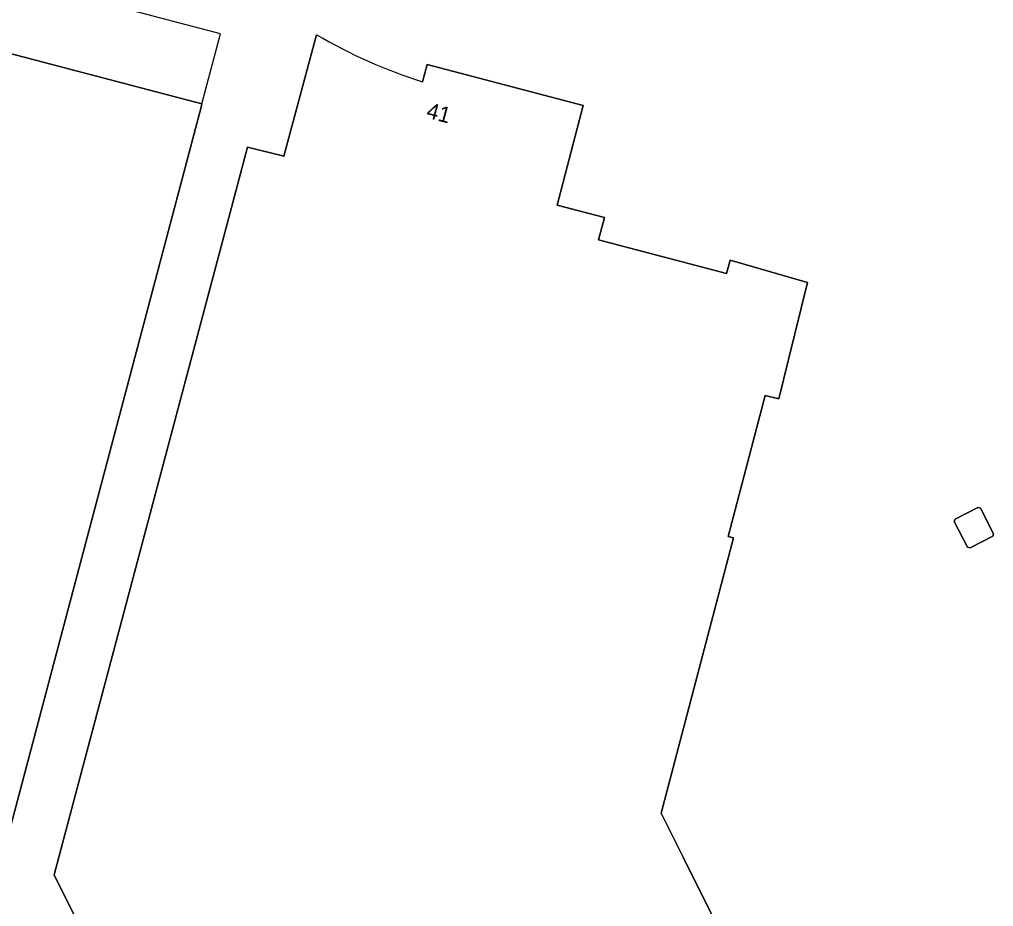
# Model space of a CAD drawing. Extents: x 157692 to 159674, y 381452 to 383291.
# Drawn here: x 158228 to 158289.4, y 381746.9 to 381802.8 of the extents above; entities that cross this region are included whole.
import ezdxf

# ---------------------------------------------------------------- set-up
doc = ezdxf.new("R2010")
doc.units = 0
for name, color, linetype in [('IMGEO_Erf', 7, 'Continuous'), ('IMGEO_Pand', 7, 'Continuous'), ('IMGEO_Pand_nummerreeks', 7, 'Continuous'), ('IMGEO_Pand_overbouw', 7, 'Continuous')]:
    doc.layers.add(name, color=color, linetype=linetype)

msp = doc.modelspace()

# ---------------------------------------------------------------- linework, layer by layer
at = {"layer": 'IMGEO_Erf'}
for points in [[(158209.827, 381800.116), (158211.103, 381804.95), (158239.469, 381797.491), (158239.434, 381797.359), (158238.192, 381792.666), (158231.138, 381766.022), (158226.896, 381750), (158226.531, 381748.622), (158221.257, 381750), (158198.192, 381756.027)], [(158288.394, 381772.047), (158288.556, 381771.995), (158289.386, 381770.387), (158289.334, 381770.225), (158287.904, 381769.487), (158287.742, 381769.539), (158286.912, 381771.147), (158286.964, 381771.309)]]:
    msp.add_lwpolyline(points, close=True, dxfattribs=at)
for points in [[(158248.581, 381711.927), (158242.376, 381724.359), (158230.139, 381748.876), (158230.438, 381750), (158241.057, 381789.93), (158242.342, 381794.762), (158244.642, 381794.175), (158246.684, 381801.842)], [(158253.379, 381798.869), (158253.671, 381799.969), (158263.503, 381797.377), (158261.874, 381791.093), (158264.848, 381790.322), (158264.478, 381788.92), (158272.552, 381786.79), (158272.774, 381787.631), (158277.655, 381786.214), (158276.453, 381781.361), (158275.838, 381778.88), (158274.996, 381779.101), (158272.662, 381770.21), (158272.981, 381770.126), (158268.435, 381752.766), (158269.813, 381750), (158280.771, 381728.008)]]:
    msp.add_lwpolyline(points, dxfattribs=at)
msp.add_arc((158263.859, 381831.493), 34.266, 239.91966, 252.19189, dxfattribs=at)
at = {"layer": 'IMGEO_Pand'}
for points in [[(158231.138, 381766.022), (158238.192, 381792.666), (158239.434, 381797.359), (158239.469, 381797.491), (158211.103, 381804.95), (158209.827, 381800.116), (158198.192, 381756.027), (158221.257, 381750), (158226.531, 381748.622), (158226.896, 381750)], [(158287.904, 381769.487), (158289.334, 381770.225), (158289.386, 381770.387), (158288.556, 381771.995), (158288.394, 381772.047), (158286.964, 381771.309), (158286.912, 381771.147), (158287.742, 381769.539)]]:
    msp.add_lwpolyline(points, close=True, dxfattribs=at)
for points in [[(158246.684, 381801.842), (158244.642, 381794.175), (158242.342, 381794.762), (158241.057, 381789.93), (158230.438, 381750), (158230.139, 381748.876), (158242.376, 381724.359)], [(158280.771, 381728.008), (158269.813, 381750), (158268.435, 381752.766), (158272.981, 381770.126), (158272.662, 381770.21), (158274.996, 381779.101), (158275.838, 381778.88), (158276.453, 381781.361), (158277.655, 381786.214), (158272.774, 381787.631), (158272.552, 381786.79), (158264.478, 381788.92), (158264.848, 381790.322), (158261.874, 381791.093), (158263.503, 381797.377), (158253.671, 381799.969), (158253.379, 381798.869)]]:
    msp.add_lwpolyline(points, dxfattribs=at)
msp.add_arc((158263.859, 381831.493), 34.266, 239.91966, 252.19189, dxfattribs=at)
at = {"layer": 'IMGEO_Pand_overbouw'}
msp.add_lwpolyline([(158212.268, 381809.365), (158211.103, 381804.95), (158239.469, 381797.491), (158240.637, 381801.905)], close=True, dxfattribs=at)

# ---------------------------------------------------------------- texts
at = {"layer": 'IMGEO_Pand_nummerreeks'}
msp.add_text('41', height=1, rotation=345.13242, dxfattribs=at).set_placement((158253.562, 381796.623))

doc.saveas('drawing.dxf')
